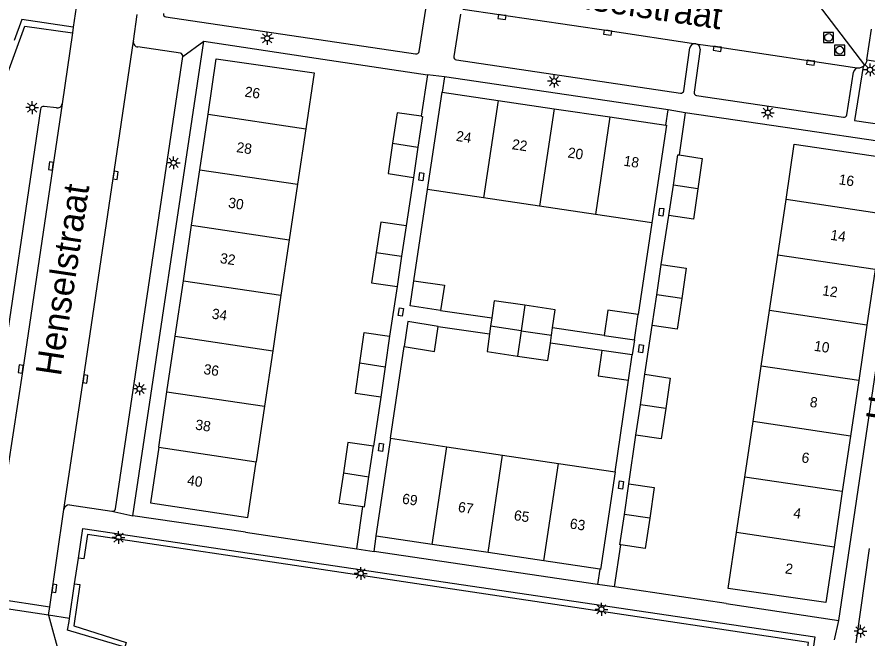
# Model space of a CAD drawing. Extents: x 132999 to 136000, y 398499 to 400501.
# Drawn here: x 134277.5 to 134360.2, y 399362.9 to 399423.4 of the extents above; entities that cross this region are included whole.
import ezdxf

# ---------------------------------------------------------------- set-up
doc = ezdxf.new("R2010")
doc.units = 0
for name, color, linetype in [('gg-afsc-hekwerk', 7, 'Continuous'), ('gg-anno-huisnummerreeks BGT', 7, 'Continuous'), ('gg-anno-openbare ruimte label', 7, 'Continuous'), ('gg-bbg-bijgebouw', 7, 'Continuous'), ('gg-bbg-hoofdgebouw', 7, 'Continuous'), ('gg-bbg-tussenscheiding', 7, 'Continuous'), ('gg-knt-verharding', 7, 'Continuous'), ('gg-knt-verharding nz', 7, 'Continuous'), ('gt-grn-groengrens', 7, 'Continuous'), ('gt-grn-weggrens', 7, 'Continuous'), ('gt-symb-kolk', 7, 'Continuous'), ('gt-symb-kolk center center', 7, 'Continuous'), ('gt-symb-lichtmast', 7, 'Continuous'), ('gt-symb-rioolschacht', 7, 'Continuous')]:
    doc.layers.add(name, color=color, linetype=linetype)

# ---------------------------------------------------------------- blocks, each defined once
blk = doc.blocks.new('gt0-LMAST')
at = {"layer": 'gt-symb-lichtmast'}
for p, q in [((-0.182, 0.173), (-0.447, 0.438)), ((-0.005, 0.246), (-0.005, 0.621)), ((0.172, 0.173), (0.437, 0.438)), ((-0.255, -0.004), (-0.63, -0.004)), ((-0.182, -0.181), (-0.447, -0.446)), ((-0.005, -0.254), (-0.005, -0.629)), ((0.437, -0.446), (0.172, -0.181)), ((0.245, -0.004), (0.62, -0.004))]:
    blk.add_line(p, q, dxfattribs=at)
blk.add_circle((-0.005, -0.004), 0.25, dxfattribs=at)
blk = doc.blocks.new('gt0-KOLK')
at = {"layer": 'gt-symb-kolk'}
blk.add_lwpolyline([(0, 0), (0.375, 0), (0.375, 0.4), (-0.375, 0.4), (-0.375, 0), (0, 0)], dxfattribs=at)
blk = doc.blocks.new('gt0-KOLKCC')
at = {"layer": 'gt-symb-kolk center center'}
blk.add_lwpolyline([(-0.375, 0.2), (0.375, 0.2), (0.375, -0.2), (-0.375, -0.2)], close=True, dxfattribs=at)
blk = doc.blocks.new('gt0-RS')
at = {"layer": 'gt-symb-rioolschacht'}
blk.add_lwpolyline([(-0.5, -0.5), (0.5, -0.5), (0.5, 0.5), (-0.5, 0.5)], close=True, dxfattribs=at)
blk.add_circle((0, 0), 0.375, dxfattribs=at)

msp = doc.modelspace()

# ---------------------------------------------------------------- linework, layer by layer
at = {"layer": 'gg-afsc-hekwerk'}
for p, q in [((134306.642, 399419.365), (134317.464, 399417.754)), ((134317.464, 399417.754), (134316.86, 399413.703)), ((134342.538, 399414.057), (134341.938, 399409.94)), ((134353.37, 399412.463), (134342.538, 399414.057)), ((134316.093, 399407.757), (134315.381, 399403.035)), ((134316.148, 399397.697), (134317.467, 399406.565)), ((134340.211, 399399.266), (134340.951, 399404.042)), ((134339.299, 399403.317), (134337.971, 399394.402)), ((134314.5, 399397.122), (134313.778, 399392.284)), ((134318.741, 399394.796), (134323.727, 399394.079)), ((134318.511, 399393.253), (134323.506, 399392.536)), ((134338.612, 399388.584), (134339.333, 399393.34)), ((134334.652, 399392.378), (134329.64, 399393.098)), ((134334.437, 399390.906), (134329.428, 399391.626)), ((134313.852, 399382.35), (134315.18, 399391.282)), ((134335.712, 399379.088), (134337.01, 399388.009)), ((134312.91, 399386.359), (134312.195, 399381.599)), ((134337.054, 399377.918), (134337.749, 399382.648)), ((134310.595, 399371.601), (134311.158, 399375.706)), ((134299.751, 399373.214), (134310.595, 399371.601)), ((134335.676, 399367.903), (134336.287, 399371.965)), ((134346.514, 399366.264), (134335.676, 399367.903))]:
    msp.add_line(p, q, dxfattribs=at)
at = {"layer": 'gg-bbg-bijgebouw'}
for p, q in [((134316.532, 399410.698), (134316.093, 399407.757)), ((134340.951, 399404.042), (134341.393, 399407.005)), ((134315.381, 399403.035), (134314.94, 399400.073)), ((134314.94, 399400.073), (134314.5, 399397.122)), ((134339.773, 399396.309), (134340.211, 399399.266)), ((134339.333, 399393.34), (134339.773, 399396.309)), ((134323.727, 399394.079), (134323.61, 399393.259)), ((134337.612, 399391.944), (134337.971, 399394.402)), ((134323.61, 399393.259), (134323.506, 399392.536)), ((134329.54, 399392.405), (134329.64, 399393.098)), ((134313.778, 399392.284), (134313.344, 399389.319)), ((134329.428, 399391.626), (134329.54, 399392.405)), ((134334.652, 399392.378), (134337.612, 399391.944)), ((134337.383, 399390.477), (134334.437, 399390.906)), ((134313.344, 399389.319), (134312.91, 399386.359)), ((134338.181, 399385.622), (134338.612, 399388.584)), ((134337.749, 399382.648), (134338.181, 399385.622)), ((134311.753, 399378.614), (134312.195, 399381.599)), ((134336.62, 399374.944), (134337.054, 399377.918))]:
    msp.add_line(p, q, dxfattribs=at)
for points in [[(134316.86, 399413.703), (134314.509, 399414.054), (134314.067, 399411.09)], [(134316.86, 399413.703), (134316.977, 399413.686), (134316.532, 399410.698)], [(134314.067, 399411.09), (134313.625, 399408.125), (134316.093, 399407.757)], [(134341.393, 399407.005), (134341.833, 399409.955), (134341.938, 399409.94)], [(134341.938, 399409.94), (134344.196, 399409.611), (134343.765, 399406.653)], [(134343.765, 399406.653), (134343.333, 399403.694), (134340.951, 399404.042)], [(134315.381, 399403.035), (134312.91, 399403.396), (134312.47, 399400.44)], [(134312.47, 399400.44), (134312.03, 399397.484), (134314.5, 399397.122)], [(134340.211, 399399.266), (134342.636, 399398.913), (134342.204, 399395.949)], [(134318.741, 399394.796), (134315.779, 399395.239), (134316.148, 399397.697)], [(134316.148, 399397.697), (134319.109, 399397.254), (134318.741, 399394.796)], [(134326.93, 399395.301), (134323.965, 399395.732), (134323.727, 399394.079)], [(134342.204, 399395.949), (134341.772, 399392.984), (134339.333, 399393.34)], [(134329.64, 399393.098), (134329.895, 399394.87), (134326.93, 399395.301)], [(134337.971, 399394.402), (134335.012, 399394.835), (134334.652, 399392.378)], [(134318.511, 399393.253), (134315.546, 399393.729), (134315.18, 399391.282)], [(134315.18, 399391.282), (134318.144, 399390.806), (134318.511, 399393.253)], [(134310.88, 399389.685), (134311.314, 399392.647), (134313.778, 399392.284)], [(134323.506, 399392.536), (134323.255, 399390.793), (134326.22, 399390.363)], [(134326.22, 399390.363), (134329.185, 399389.932), (134329.428, 399391.626)], [(134334.437, 399390.906), (134334.075, 399388.436), (134337.01, 399388.009)], [(134337.01, 399388.009), (134337.021, 399388.007), (134337.383, 399390.477)], [(134312.91, 399386.359), (134310.445, 399386.722), (134310.88, 399389.685)], [(134338.612, 399388.584), (134341.078, 399388.224), (134340.646, 399385.257)], [(134340.646, 399385.257), (134340.213, 399382.289), (134337.749, 399382.648)], [(134312.195, 399381.599), (134309.719, 399381.939), (134309.282, 399378.981)], [(134309.282, 399378.981), (134308.844, 399376.023), (134311.158, 399375.706)], [(134311.158, 399375.706), (134311.32, 399375.684), (134311.753, 399378.614)], [(134337.054, 399377.918), (134339.522, 399377.547), (134339.089, 399374.578)], [(134336.287, 399371.965), (134336.188, 399371.98), (134336.62, 399374.944)], [(134339.089, 399374.578), (134338.656, 399371.609), (134336.287, 399371.965)]]:
    msp.add_lwpolyline(points, dxfattribs=at)
at = {"layer": 'gg-bbg-hoofdgebouw'}
for p, q in [((134318.902, 399416.059), (134324.339, 399415.253)), ((134324.339, 399415.253), (134329.776, 399414.447)), ((134329.776, 399414.447), (134335.213, 399413.641)), ((134295.31, 399408.494), (134296.111, 399413.897)), ((134335.213, 399413.641), (134340.65, 399412.835)), ((134305.621, 399412.485), (134304.816, 399407.083)), ((134294.51, 399403.091), (134295.31, 399408.494)), ((134304.816, 399407.083), (134304.012, 399401.68)), ((134322.929, 399405.752), (134317.467, 399406.565)), ((134328.365, 399404.944), (134322.929, 399405.752)), ((134333.802, 399404.135), (134328.365, 399404.944)), ((134351.552, 399400.191), (134352.356, 399405.595)), ((134339.299, 399403.317), (134333.802, 399404.135)), ((134293.71, 399397.688), (134294.51, 399403.091)), ((134304.012, 399401.68), (134303.207, 399396.278)), ((134350.748, 399394.788), (134351.552, 399400.191)), ((134361.029, 399398.785), (134360.229, 399393.381)), ((134292.909, 399392.285), (134293.71, 399397.688)), ((134303.207, 399396.278), (134302.402, 399390.876)), ((134349.944, 399389.385), (134350.748, 399394.788)), ((134360.229, 399393.381), (134359.429, 399387.977)), ((134292.109, 399386.882), (134292.909, 399392.285)), ((134302.402, 399390.876), (134301.598, 399385.473)), ((134349.141, 399383.982), (134349.944, 399389.385)), ((134359.429, 399387.977), (134358.628, 399382.573)), ((134291.308, 399381.479), (134292.109, 399386.882)), ((134301.598, 399385.473), (134300.793, 399380.071)), ((134348.337, 399378.579), (134349.141, 399383.982)), ((134358.628, 399382.573), (134357.828, 399377.17)), ((134313.852, 399382.35), (134319.332, 399381.532)), ((134319.332, 399381.532), (134324.77, 399380.721)), ((134324.77, 399380.721), (134330.209, 399379.909)), ((134330.209, 399379.909), (134335.712, 399379.088)), ((134347.533, 399373.175), (134348.337, 399378.579)), ((134357.828, 399377.17), (134357.027, 399371.766)), ((134317.92, 399372.026), (134312.481, 399372.835)), ((134323.36, 399371.218), (134317.92, 399372.026)), ((134328.799, 399370.409), (134323.36, 399371.218)), ((134334.238, 399369.6), (134328.799, 399370.409))]:
    msp.add_line(p, q, dxfattribs=at)
for points in [[(134296.111, 399413.897), (134296.911, 399419.3), (134306.432, 399417.932), (134305.621, 399412.485)], [(134318.902, 399416.059), (134318.853, 399416.066), (134317.437, 399406.569), (134317.467, 399406.565)], [(134340.65, 399412.835), (134340.712, 399412.826), (134339.299, 399403.317)], [(134352.356, 399405.595), (134353.16, 399410.996), (134362.63, 399409.592), (134361.83, 399404.188)], [(134313.852, 399382.35), (134312.437, 399372.842), (134312.481, 399372.835)], [(134291.308, 399381.479), (134290.508, 399376.076), (134299.985, 399374.644), (134300.793, 399380.071)], [(134335.712, 399379.088), (134334.307, 399369.59), (134334.238, 399369.6)], [(134357.027, 399371.766), (134356.227, 399366.362), (134346.722, 399367.727), (134347.533, 399373.175)]]:
    msp.add_lwpolyline(points, dxfattribs=at)
at = {"layer": 'gg-bbg-tussenscheiding'}
for p, q in [((134324.339, 399415.253), (134322.929, 399405.752)), ((134329.776, 399414.447), (134328.365, 399404.944)), ((134296.111, 399413.897), (134305.621, 399412.485)), ((134335.213, 399413.641), (134333.802, 399404.135)), ((134314.067, 399411.09), (134316.532, 399410.698)), ((134295.31, 399408.494), (134304.816, 399407.083)), ((134343.765, 399406.653), (134341.393, 399407.005)), ((134361.83, 399404.188), (134352.356, 399405.595)), ((134294.51, 399403.091), (134304.012, 399401.68)), ((134312.47, 399400.44), (134314.94, 399400.073)), ((134361.029, 399398.785), (134351.552, 399400.191)), ((134293.71, 399397.688), (134303.207, 399396.278)), ((134342.204, 399395.949), (134339.773, 399396.309)), ((134326.93, 399395.301), (134326.575, 399392.832)), ((134360.229, 399393.381), (134350.748, 399394.788)), ((134326.575, 399392.832), (134323.61, 399393.259)), ((134326.575, 399392.832), (134326.22, 399390.363)), ((134326.575, 399392.832), (134329.54, 399392.405)), ((134292.909, 399392.285), (134302.402, 399390.876)), ((134310.88, 399389.685), (134313.344, 399389.319)), ((134359.429, 399387.977), (134349.944, 399389.385)), ((134292.109, 399386.882), (134301.598, 399385.473)), ((134340.646, 399385.257), (134338.181, 399385.622)), ((134358.628, 399382.573), (134349.141, 399383.982)), ((134291.308, 399381.479), (134300.793, 399380.071)), ((134317.92, 399372.026), (134319.332, 399381.532)), ((134323.36, 399371.218), (134324.77, 399380.721)), ((134328.799, 399370.409), (134330.209, 399379.909)), ((134309.282, 399378.981), (134311.753, 399378.614)), ((134357.828, 399377.17), (134348.337, 399378.579)), ((134339.089, 399374.578), (134336.62, 399374.944)), ((134357.027, 399371.766), (134347.533, 399373.175))]:
    msp.add_line(p, q, dxfattribs=at)
at = {"layer": 'gg-knt-verharding'}
for p, q in [((134283.276, 399424.32), (134282.99, 399422.396)), ((134316.655, 399420.02), (134317.29, 399424.148)), ((134288.841, 399421.016), (134289.227, 399423.632)), ((134292.016, 399423.374), (134316.311, 399419.773)), ((134320.683, 399423.643), (134320.031, 399419.519)), ((134282.99, 399422.396), (134282.907, 399421.817)), ((134282.907, 399421.817), (134281.911, 399414.908)), ((134360.232, 399419.201), (134360.663, 399422.184)), ((134288.801, 399374.817), (134295.687, 399421.021)), ((134295.687, 399421.021), (134306.642, 399419.365)), ((134293.42, 399419.859), (134289.276, 399420.454)), ((134342.412, 399416.199), (134342.996, 399420.369)), ((134344.003, 399420.227), (134343.403, 399416.059)), ((134287.111, 399375.49), (134293.649, 399419.526)), ((134320.275, 399419.188), (134342.07, 399415.957)), ((134360.232, 399419.201), (134365.455, 399418.446)), ((134319.123, 399417.551), (134318.902, 399416.059)), ((134340.87, 399414.325), (134319.123, 399417.551)), ((134358.263, 399413.851), (134358.915, 399417.995)), ((134343.642, 399415.723), (134357.934, 399413.605)), ((134279.816, 399414.399), (134274.314, 399377.354)), ((134281.35, 399414.525), (134280.167, 399414.671)), ((134340.65, 399412.835), (134340.87, 399414.325)), ((134364.311, 399410.847), (134353.37, 399412.463)), ((134357.483, 399364.624), (134364.311, 399410.847)), ((134280.698, 399365.928), (134282.063, 399375.422)), ((134282.631, 399375.866), (134286.761, 399375.245)), ((134299.751, 399373.214), (134288.801, 399374.817)), ((134312.26, 399371.344), (134312.481, 399372.835)), ((134334.017, 399368.113), (134312.26, 399371.344)), ((134360.453, 399371.624), (134359.137, 399362.424)), ((134283.123, 399368.18), (134283.489, 399370.685)), ((134334.238, 399369.6), (134334.017, 399368.113)), ((134282.63, 399364.81), (134283.123, 399368.18)), ((134274.773, 399366.838), (134280.698, 399365.928)), ((134280.585, 399365.131), (134274.616, 399366.046)), ((134346.514, 399366.264), (134357.483, 399364.624)), ((134280.585, 399365.131), (134280.698, 399365.928)), ((134282.63, 399364.81), (134280.585, 399365.131)), ((134282.597, 399364.519), (134282.63, 399364.81))]:
    msp.add_line(p, q, dxfattribs=at)
for points in [[(134282.99, 399422.396), (134277.991, 399423.129), (134277.24, 399421.097)], [(134359.843, 399418.541), (134359.03, 399413.294), (134364.57, 399412.478)], [(134359.843, 399418.541), (134359.672, 399418.452), (134359.484, 399418.405)], [(134283.489, 399370.685), (134283.913, 399373.581), (134355.142, 399363.015), (134353.328, 399350.24)], [(134287.998, 399362.021), (134282.433, 399363.667), (134282.597, 399364.519)]]:
    msp.add_lwpolyline(points, dxfattribs=at)
for centre, radius, start, end in [((134292.036, 399423.652), 0.279, 170.29154, 265.94501), ((134289.338, 399420.952), 0.501, 172.61258, 262.86869), ((134343.496, 399420.264), 0.511, 82.59136, 168.17698), ((134343.486, 399420.258), 0.518, 356.5459, 81.51482), ((134293.346, 399419.563), 0.305, 353.09129, 75.94036), ((134316.359, 399420.069), 0.3, 260.73015, 350.6283), ((134320.319, 399419.476), 0.291, 171.5157, 261.27662), ((134359.365, 399419.266), 0.87, 316.82531, 355.71194), ((134359.415, 399417.901), 0.509, 82.20885, 169.34136), ((134359.337, 399419.307), 0.918, 303.45375, 316.15739), ((134342.11, 399416.263), 0.309, 262.60363, 347.96299), ((134343.699, 399416.017), 0.299, 171.86837, 258.98084), ((134281.451, 399414.979), 0.465, 257.46671, 351.17673), ((134280.115, 399414.376), 0.299, 79.90867, 175.6376), ((134357.975, 399413.893), 0.291, 261.86823, 351.70419), ((134282.585, 399375.34), 0.528, 84.98486, 171.04392), ((134286.815, 399375.54), 0.3, 259.54483, 350.43921)]:
    msp.add_arc(centre, radius, start, end, dxfattribs=at)
at = {"layer": 'gg-knt-verharding nz'}
for p, q in [((134320.89, 399424.147), (134335.032, 399422.048)), ((134335.032, 399422.048), (134343.562, 399420.771)), ((134280.585, 399365.131), (134283.534, 399354.295))]:
    msp.add_line(p, q, dxfattribs=at)
for points in [[(134282.063, 399375.422), (134283.976, 399388.147), (134288.841, 399421.016)], [(134343.562, 399420.771), (134345.688, 399420.476), (134359.484, 399418.405)], [(134281.911, 399414.908), (134278.072, 399389.067), (134276.144, 399376.315)]]:
    msp.add_lwpolyline(points, dxfattribs=at)
at = {"layer": 'gt-grn-groengrens'}
for points in [[(134276.131, 399416.608), (134278.297, 399422.481), (134282.907, 399421.817)], [(134352.834, 399350.313), (134354.555, 399362.479), (134284.37, 399372.984), (134284.016, 399370.608), (134283.489, 399370.685)], [(134283.123, 399368.18), (134283.643, 399368.104), (134283.047, 399364.11), (134288.135, 399362.482), (134287.998, 399362.021)]]:
    msp.add_lwpolyline(points, dxfattribs=at)
at = {"layer": 'gt-grn-weggrens'}
for p, q in [((134354.09, 399426.436), (134359.999, 399418.671)), ((134293.649, 399419.526), (134295.687, 399421.021)), ((134319.123, 399417.551), (134317.464, 399417.754)), ((134342.538, 399414.057), (134340.87, 399414.325)), ((134337.612, 399391.944), (134337.383, 399390.477)), ((134286.761, 399375.245), (134288.801, 399374.817)), ((134310.595, 399371.601), (134312.26, 399371.344)), ((134335.676, 399367.903), (134334.017, 399368.113)), ((134357.056, 399362.716), (134357.483, 399364.624))]:
    msp.add_line(p, q, dxfattribs=at)

# ---------------------------------------------------------------- block references
at = {"layer": 'gt-symb-kolk'}
for p, rotation in [((134324.753, 399423.566), 171.44648973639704), ((134335.032, 399422.048), 171.4796085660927), ((134345.688, 399420.476), 171.51153263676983), ((134354.783, 399419.119), 171.51153263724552), ((134281.018, 399408.84), 81.63364420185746), ((134286.91, 399407.985), -98.42342094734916), ((134278.072, 399389.067), 81.40538754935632), ((134283.976, 399388.147), -98.42342094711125), ((134280.958, 399367.764), -98.17803332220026)]:
    msp.add_blockref('gt0-KOLK', p, dxfattribs=dict(at, rotation=rotation))
at = {"layer": 'gt-symb-kolk center center'}
for p, rotation in [((134316.864, 399407.831), 81.29924142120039), ((134340.219, 399404.374), 80.9237478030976), ((134314.868, 399394.643), 81.66675435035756), ((134338.238, 399391.074), 82.21339203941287), ((134312.935, 399381.466), 82.07418625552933), ((134336.291, 399377.804), 81.47960856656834)]:
    msp.add_blockref('gt0-KOLKCC', p, dxfattribs=dict(at, rotation=rotation))
at = {"layer": 'gt-symb-lichtmast'}
for p in [(134301.867, 399421.301), (134360.532, 399418.236), (134329.783, 399417.129), (134279.003, 399414.556), (134350.583, 399414.062), (134292.766, 399409.177), (134289.454, 399387.169), (134287.403, 399372.692), (134310.968, 399369.192), (134334.396, 399365.703), (134359.6, 399363.571)]:
    msp.add_blockref('gt0-LMAST', p, dxfattribs=at)
at = {"layer": 'gt-symb-rioolschacht'}
msp.add_blockref('gt0-RS', (134356.488, 399421.379), dxfattribs=at)
at = {"layer": 'gt-symb-rioolschacht', "rotation": 180}
msp.add_blockref('gt0-RS', (134357.561, 399420.143), dxfattribs=at)

# ---------------------------------------------------------------- texts
at = {"layer": 'gg-anno-huisnummerreeks BGT'}
for s, rotation, p in [('26', 351.6, (134299.626, 399415.63)), ('24', 351.6, (134320.192, 399411.317)), ('22', 351.6, (134325.629, 399410.511)), ('28', 351.6, (134298.825, 399410.227)), ('20', 351.6, (134331.066, 399409.705)), ('18', 351.6, (134336.503, 399408.899)), ('16', 351.6, (134357.431, 399407.094)), ('30', 351.6, (134298.025, 399404.824)), ('14', 351.6, (134356.631, 399401.69)), ('32', 351.6, (134297.225, 399399.421)), ('12', 351.6, (134355.83, 399396.287)), ('34', 351.6, (134296.424, 399394.018)), ('10', 351.6, (134355.03, 399390.883)), ('36', 351.6, (134295.624, 399388.615)), ('8', 351.6, (134354.614, 399385.423)), ('38', 351.6, (134294.823, 399383.212)), ('6', 351.6, (134353.814, 399380.019)), ('40', 351.6, (134294.023, 399377.809)), ('69', 351.5, (134314.947, 399376.007)), ('67', 351.5, (134320.386, 399375.198)), ('65', 351.5, (134325.825, 399374.39)), ('4', 351.6, (134353.014, 399374.616)), ('63', 351.5, (134331.265, 399373.581)), ('2', 351.6, (134352.213, 399369.212))]:
    msp.add_text(s, height=1, rotation=rotation, dxfattribs=at).set_placement(p)
at = {"layer": 'gg-anno-openbare ruimte label'}
for rotation, p in [(351.5, (134327.367, 399424.936)), (81.5, (134281.785, 399388.337)), (81.6, (134362.582, 399383.878))]:
    msp.add_text('Henselstraat', height=2.5, rotation=rotation, dxfattribs=at).set_placement(p)

doc.saveas('drawing.dxf')
